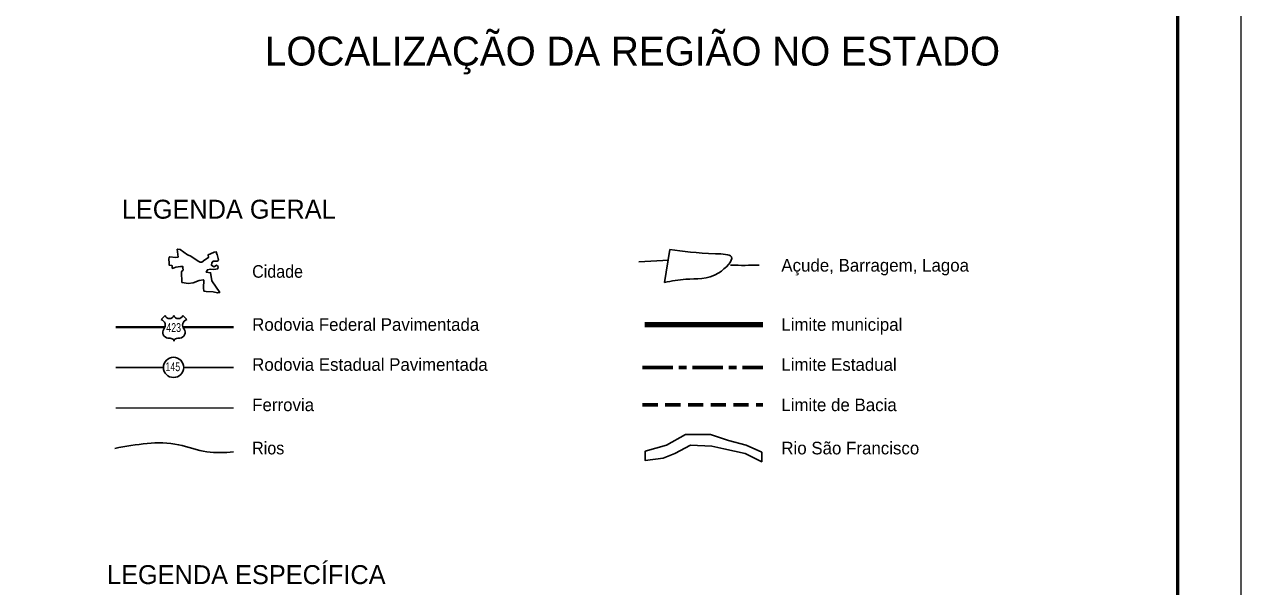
# Model space of a CAD drawing. Extents: x 553962 to 842807, y 8883888 to 9032388.
# Drawn here: x 794625 to 842807, y 8980713 to 9003009 of the extents above; entities that cross this region are included whole.
import ezdxf
from ezdxf.enums import TextEntityAlignment as Align

# ---------------------------------------------------------------- set-up
doc = ezdxf.new("R2010")
doc.units = 0
doc.header["$LTSCALE"] = 200
doc.linetypes.add('LONG_DASH_SHORT_DASH', pattern=[9.9, 6, -1.2, 1.5, -1.2])
doc.linetypes.add('MEDIUM_DASHED', pattern=[4.5, 3, -1.5])
for name, color, linetype, lineweight in [('3', 7, 'Continuous', 13), ('40', 7, 'Continuous', 25), ('5', 7, 'Continuous', 25)]:
    doc.layers.add(name, color=color, linetype=linetype, lineweight=lineweight)

msp = doc.modelspace()

# ---------------------------------------------------------------- linework, layer by layer
at = {"layer": '3'}
msp.add_lwpolyline([(842807.3, 9032387.8), (842807.3, 8883887.8), (553961.7, 8883887.8), (553961.7, 9032387.8)], close=True, dxfattribs=at)
at = {"layer": '3', "lineweight": 53}
msp.add_lwpolyline([(840307.3, 9029887.8), (840307.3, 8886387.8), (560211.7, 8886387.8), (560211.7, 9029887.8)], close=True, dxfattribs=at)
at = {"layer": '5'}
for p, q in [((818972.7, 8993595.9), (820154.4, 8993661.6)), ((819986.1, 8992776.4), (820196.5, 8994082.1)), ((800040.9, 8991302.8), (800200.8, 8991462.7)), ((800900.1, 8991462.7), (801060.1, 8991302.8)), ((798245.8, 8989401.1), (800130.9, 8989401.1)), ((800938.3, 8989401.1), (802911.7, 8989401.1))]:
    msp.add_line(p, q, dxfattribs=at)
at = {"layer": '5', "lineweight": 40}
for p, q in [((798245.8, 8991003.6), (800200.4, 8991003.6)), ((800907.4, 8991003.6), (802911.7, 8991003.6))]:
    msp.add_line(p, q, dxfattribs=at)
at = {"layer": '5', "lineweight": 90}
msp.add_line((819206.8, 8991106.8), (823872.7, 8991106.8), dxfattribs=at)
at = {"layer": '5', "linetype": 'LONG_DASH_SHORT_DASH', "lineweight": 60}
msp.add_line((819116.2, 8989403.7), (823872.7, 8989403.7), dxfattribs=at)
at = {"layer": '5', "linetype": 'MEDIUM_DASHED', "lineweight": 60}
msp.add_line((819116.2, 8987922.7), (823872.7, 8987922.7), dxfattribs=at)
at = {"layer": '5', "lineweight": 13}
msp.add_line((798245.8, 8987802.6), (802911.7, 8987802.6), dxfattribs=at)
at = {"layer": '5'}
for points in [[(800804.6, 8994086.8), (800688.6, 8994097.7), (800673.2, 8994088.4), (800715.8, 8993783), (800616.9, 8993769.6), (800382.9, 8993785.8), (800364.5, 8993773.6), (800353.2, 8993693.2), (800358.3, 8993553.6), (800358.2, 8993556.7)], [(802050.1, 8992838.1), (802022.3, 8993007.8), (802003.4, 8993158.6), (801833.8, 8993177.4), (801852.7, 8993224.5), (801866.8, 8993266.9), (801880.9, 8993281.1), (801994, 8993299.9), (802135.3, 8993290.5), (802295.5, 8993318.7), (802305, 8993403.5), (802243.7, 8993455.3), (802144.8, 8993394.1), (802088.2, 8993422.4), (802036.4, 8993455.4), (802055.2, 8993549.6), (802102.3, 8993615.6), (802281.4, 8993625), (802314.3, 8993676.8), (802267.2, 8993884.1), (802253, 8993898.2), (802224.8, 8993983.1), (802140, 8993973.7), (801993.9, 8993912.4), (801913.8, 8993870), (801918.5, 8993761.7), (801777.2, 8993667.5), (801654.7, 8993582.7), (801588.7, 8993573.2), (801508.6, 8993615.7), (801339, 8993738.2), (801188.2, 8993832.5), (801089.2, 8993865.5), (800804.6, 8994086.8)], [(800358.2, 8993556.7), (800363.7, 8993460), (800472.5, 8993445.4), (800487.6, 8993422.1), (800487.7, 8993338.7), (800497.9, 8993328.5), (800633.4, 8993378.2), (800813.6, 8993412.6), (800906.6, 8993401.2), (800901.1, 8993347.7), (800911.2, 8993278), (800903.4, 8993248.9), (800862.8, 8993226.4), (800850.2, 8993179.5), (800862.8, 8992782.3), (800872.9, 8992772), (801118.8, 8992730.3), (801309.1, 8992755.7), (801546.5, 8992852.4), (801721.6, 8992882.9), (801730.9, 8992859.6), (801721.8, 8992556.9), (801736.4, 8992435.2), (801830.8, 8992414.6), (802099.9, 8992398.9), (802276.6, 8992360.3), (802368.9, 8992380.7), (802050.1, 8992838.1)]]:
    msp.add_lwpolyline(points, dxfattribs=at)
msp.add_lwpolyline([(819221.3, 8986090.7), (820068.5, 8986326.2), (820821.7, 8986750), (821810.1, 8986750), (822516.2, 8986514.6), (823222.2, 8986326.2), (823834.1, 8986043.6), (823834.1, 8985666.9), (823175.1, 8985996.5), (822327.9, 8986184.9), (821857.2, 8986279.1), (821009.9, 8986326.2), (820398, 8985996.5), (819927.3, 8985808.2), (819221.3, 8985714)], close=True, dxfattribs=at)
msp.add_circle((800537.1, 8989406.8), 401.3, dxfattribs=at)
for centre, radius, start, end in [((799978.8, 8991080.9), 230.3, 317.5721, 74.36886), ((800375.6, 8991529.6), 187.2, 200.95927, 339.04073), ((800725.3, 8991529.6), 187.2, 200.95927, 339.04073), ((801122.1, 8991080.9), 230.3, 105.62774, 222.4279), ((800332.3, 8990795.8), 224.7, 144.73733, 264.65778), ((800768.6, 8990795.8), 224.7, 275.34222, 35.26267), ((800310.4, 8989982.3), 589.7, 72.89371, 89.90057), ((800456.1, 8990455.7), 94.4, 357.69345, 72.92955), ((800644.8, 8990455.7), 94.4, 107.07045, 182.30655), ((800790.6, 8989982.3), 589.7, 90.09943, 107.10629)]:
    msp.add_arc(centre, radius, start, end, dxfattribs=at)
for points in [[(820196.5, 8994082.1), (822005.7, 8993913.7), (822636.8, 8993787.3), (822131.9, 8993155.5), (820827.6, 8992902.7), (819986.1, 8992776.4)], [(822597.1, 8993455.8), (822616.6, 8993455.6), (823737.8, 8993455.6)], [(798211.9, 8986197.8), (800734.6, 8986338.1), (801855.8, 8986057.5), (802911.7, 8986057.5)]]:
    msp.add_spline(points, degree=3, dxfattribs=at)

# ---------------------------------------------------------------- texts
at = {"layer": '40'}
msp.add_text('LOCALIZAÇÃO DA REGIÃO NO ESTADO', height=1146, dxfattribs=at).set_placement((804153.4, 9001374))
at = {"layer": '5'}
for s, height, p in [('LEGENDA GERAL', 750, (798487.2, 8995304)), ('Açude, Barragem, Lagoa', 500, (824612.1, 8993205.3)), ('Rodovia Federal Pavimentada', 500, (803651.1, 8990856.8)), ('Limite municipal', 500, (824612.1, 8990856.8)), ('Rodovia Estadual Pavimentada', 500, (803651.1, 8989271.2)), ('Limite Estadual', 500, (824612.1, 8989271.2)), ('Ferrovia', 500, (803651.1, 8987672.7)), ('Limite de Bacia', 500, (824612.1, 8987672.7)), ('Rio São Francisco', 500, (824612.1, 8985958.5)), ('LEGENDA ESPECÍFICA', 750, (797901.3, 8980817))]:
    msp.add_text(s, height=height, dxfattribs=at).set_placement(p)
at = {"layer": '5', "width": 0.95}
for s, p in [('Cidade', (803651.1, 8992960.9)), ('Rios', (803651.1, 8985958.5))]:
    msp.add_text(s, height=500, dxfattribs=at).set_placement(p)
at = {"layer": '5', "width": 0.75}
for s, p in [('423', (800540.2, 8990811.2)), ('145', (800506.9, 8989258))]:
    msp.add_text(s, height=350, dxfattribs=at).set_placement(p, align=Align.CENTER)

doc.saveas('drawing.dxf')
